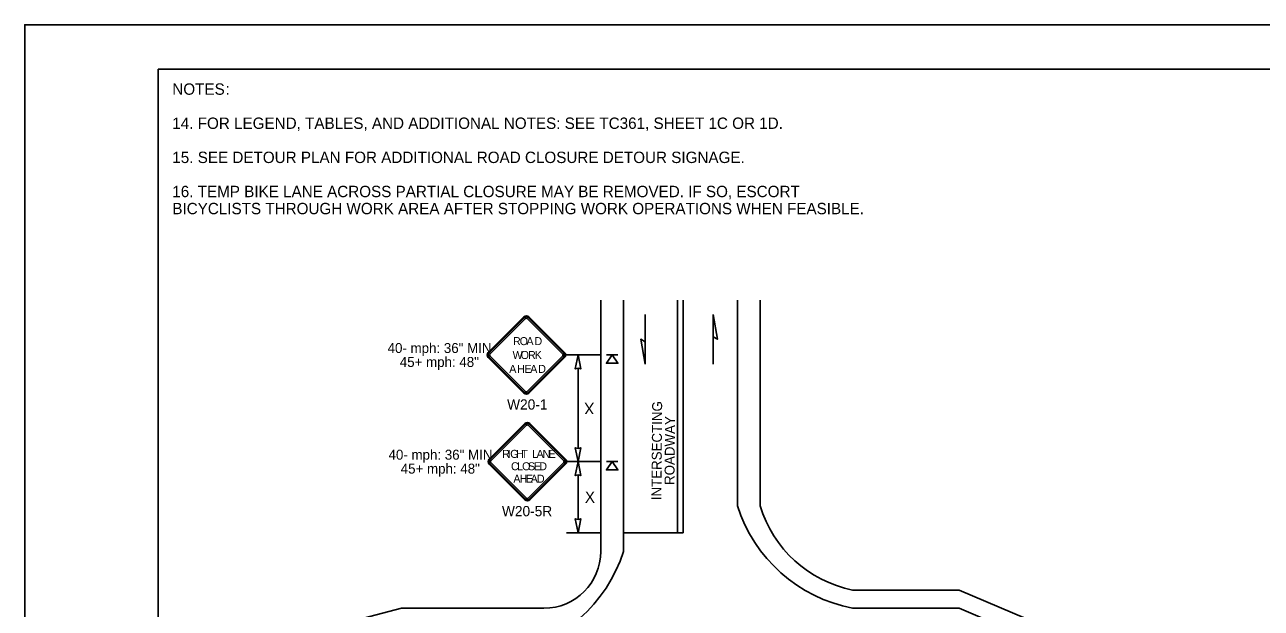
# Model space of a CAD drawing. Extents: x 99958 to 100176, y 99935 to 100011.
# Drawn here: x 100059.06 to 100067.76, y 99976.58 to 99980.69 of the extents above; entities that cross this region are included whole.
import ezdxf

# ---------------------------------------------------------------- set-up
doc = ezdxf.new("R2010")
doc.units = 0
for name, color, linetype in [('RD_ED_ShoulderPavedEdge', 7, 'Continuous'), ('RD_MK_LineDblYellowCenter', 7, 'Continuous'), ('RD_MK_LineEdgeWhite', 7, 'Continuous'), ('RD_MK_LineEdgeYellow', 7, 'Continuous'), ('RD_MK_LineLane', 7, 'Continuous'), ('RD_MK_LineStop', 7, 'Continuous'), ('SH_DE_DetailBody1Text', 7, 'Continuous'), ('SH_GI_GeneralNotesBodyText', 7, 'Continuous'), ('SH_GI_PlotLimits', 7, 'Continuous'), ('SH_GI_SheetBorder', 7, 'Continuous'), ('TR_SN_ConstructionSigns', 7, 'Continuous'), ('TR_WZ_PortableSignMountBlk-Org', 7, 'Continuous'), ('TR_WZ_WorkZoneDetails', 7, 'Continuous'), ('TR_WZ_WorkZoneTextCurrent', 7, 'Continuous')]:
    doc.layers.add(name, color=color, linetype=linetype)

msp = doc.modelspace()

# ---------------------------------------------------------------- linework, layer by layer
at = {"layer": 'RD_ED_ShoulderPavedEdge'}
for p, q in [((100065.6319, 99976.7124), (100064.8819, 99976.7124)), ((100066.3819, 99976.3924), (100065.6319, 99976.7124)), ((100061.7119, 99976.5844), (100060.42, 99976.2485)), ((100062.7119, 99976.5844), (100061.7119, 99976.5844))]:
    msp.add_line(p, q, dxfattribs=at)
for points in [[(100063.1119, 99978.751), (100063.1119, 99976.9844)], [(100064.2319, 99978.751), (100064.2319, 99977.3044)]]:
    msp.add_lwpolyline(points, dxfattribs=at)
for centre, radius, start, end in [((100065.0524, 99977.5525), 0.8571, 196.8187, 258.52872), ((100062.7119, 99976.9844), 0.4, 270, 0)]:
    msp.add_arc(centre, radius, start, end, dxfattribs=at)
at = {"layer": 'RD_MK_LineDblYellowCenter'}
for p, q in [((100063.6519, 99978.751), (100063.6519, 99977.1144)), ((100063.6919, 99978.751), (100063.6919, 99977.1144))]:
    msp.add_line(p, q, dxfattribs=at)
at = {"layer": 'RD_MK_LineEdgeWhite'}
for p, q in [((100063.2719, 99976.9844), (100063.2719, 99978.751)), ((100064.0719, 99977.3044), (100064.0719, 99978.751))]:
    msp.add_line(p, q, dxfattribs=at)
for centre, start, end in [((100065.0869, 99977.6307), 197.81715, 258.91577), ((100062.257, 99977.3107), 281.08423, 342.18285)]:
    msp.add_arc(centre, 1.0661, start, end, dxfattribs=at)
at = {"layer": 'RD_MK_LineEdgeYellow'}
msp.add_line((100065.6319, 99976.5844), (100064.8819, 99976.5844), dxfattribs=at)
at = {"layer": 'RD_MK_LineLane'}
msp.add_lwpolyline([(100065.6319, 99976.5844), (100066.3819, 99976.2644)], dxfattribs=at)
at = {"layer": 'RD_MK_LineStop'}
msp.add_line((100063.6919, 99977.1144), (100063.2719, 99977.1144), dxfattribs=at)
at = {"layer": 'SH_GI_PlotLimits'}
msp.add_lwpolyline([(100059.0625, 99969.6875), (100076.0625, 99969.6875), (100076.0625, 99980.6875), (100059.0625, 99980.6875)], close=True, dxfattribs=at)
at = {"layer": 'SH_GI_SheetBorder'}
for q in [(100060, 99970), (100075.75, 99980.375)]:
    msp.add_line((100060, 99980.375), q, dxfattribs=at)
at = {"layer": 'TR_SN_ConstructionSigns'}
for p, q in [((100062.5715, 99978.6338), (100062.3209, 99978.3832)), ((100062.5765, 99978.6288), (100062.3259, 99978.3782)), ((100062.3328, 99978.3713), (100062.5834, 99978.6218)), ((100062.5953, 99978.6218), (100062.8459, 99978.3713)), ((100062.8529, 99978.3782), (100062.6023, 99978.6288)), ((100062.8579, 99978.3832), (100062.6073, 99978.6338)), ((100062.5834, 99978.1088), (100062.3328, 99978.3593)), ((100062.8459, 99978.3593), (100062.5953, 99978.1088)), ((100062.3209, 99978.3474), (100062.5715, 99978.0968)), ((100062.3259, 99978.3524), (100062.5765, 99978.1018)), ((100062.6023, 99978.1018), (100062.8529, 99978.3524)), ((100062.6073, 99978.0968), (100062.8579, 99978.3474)), ((100062.5782, 99977.8838), (100062.3276, 99977.6332)), ((100062.5831, 99977.8788), (100062.3325, 99977.6282)), ((100062.3395, 99977.6213), (100062.5901, 99977.8718)), ((100062.602, 99977.8718), (100062.8526, 99977.6213)), ((100062.8596, 99977.6282), (100062.609, 99977.8788)), ((100062.8645, 99977.6332), (100062.6139, 99977.8838)), ((100062.3276, 99977.5974), (100062.5782, 99977.3468)), ((100062.3325, 99977.6024), (100062.5831, 99977.3518)), ((100062.5901, 99977.3588), (100062.3395, 99977.6093)), ((100062.8526, 99977.6093), (100062.602, 99977.3588)), ((100062.609, 99977.3518), (100062.8596, 99977.6024)), ((100062.6139, 99977.3468), (100062.8645, 99977.5974))]:
    msp.add_line(p, q, dxfattribs=at)
for centre, radius, start, end in [((100062.5894, 99978.6159), 0.0253, 45, 135), ((100062.5894, 99978.6159), 0.0183, 45, 135), ((100062.5894, 99978.6159), 0.00844, 45, 135), ((100062.3388, 99978.3653), 0.0253, 135, 225.00001), ((100062.3388, 99978.3653), 0.0183, 135, 225.00001), ((100062.3388, 99978.3653), 0.00844, 135, 225.00001), ((100062.84, 99978.3653), 0.00844, 315.00002, 45), ((100062.84, 99978.3653), 0.0183, 315.00002, 45), ((100062.84, 99978.3653), 0.0253, 315.00001, 45.00001), ((100062.5894, 99978.1147), 0.0253, 225.00001, 315.00001), ((100062.5894, 99978.1147), 0.0183, 225.00001, 315.00002), ((100062.5894, 99978.1147), 0.00844, 225.00001, 315.00002), ((100062.596, 99977.8659), 0.0253, 45, 135), ((100062.596, 99977.8659), 0.0183, 45, 135), ((100062.596, 99977.8659), 0.00844, 45, 135), ((100062.3455, 99977.6153), 0.0253, 135, 225.00001), ((100062.3455, 99977.6153), 0.0183, 135, 225.00001), ((100062.3455, 99977.6153), 0.00844, 135, 225.00001), ((100062.8466, 99977.6153), 0.00844, 315.00002, 45), ((100062.8466, 99977.6153), 0.0183, 315.00002, 45), ((100062.8466, 99977.6153), 0.0253, 315.00001, 45.00001), ((100062.596, 99977.3647), 0.0253, 225.00001, 315.00001), ((100062.596, 99977.3647), 0.0183, 225.00001, 315.00002), ((100062.596, 99977.3647), 0.00844, 225.00001, 315.00002)]:
    msp.add_arc(centre, radius, start, end, dxfattribs=at)
at = {"layer": 'TR_WZ_PortableSignMountBlk-Org'}
for p, q in [((100063.1519, 99978.3653), (100063.2319, 99978.3653)), ((100063.1519, 99977.6153), (100063.2319, 99977.6153))]:
    msp.add_line(p, q, dxfattribs=at)
for points in [[(100063.1919, 99978.3653), (100063.2319, 99978.3078), (100063.1519, 99978.3078)], [(100063.1919, 99977.6153), (100063.2319, 99977.5578), (100063.1519, 99977.5578)]]:
    msp.add_lwpolyline(points, close=True, dxfattribs=at)
at = {"layer": 'TR_WZ_WorkZoneDetails'}
for p, q in [((100063.4242, 99978.4581), (100063.4242, 99978.651)), ((100063.9015, 99978.4938), (100063.9015, 99978.3009)), ((100063.1119, 99978.3653), (100062.8653, 99978.3653)), ((100062.9519, 99978.2716), (100062.9519, 99977.709)), ((100063.1119, 99977.6153), (100062.8719, 99977.6153)), ((100062.9519, 99977.5216), (100062.9519, 99977.209)), ((100063.1119, 99977.1153), (100062.8719, 99977.1153)), ((100064.7227, 99976.7166), (100064.7227, 99976.7166)), ((100064.7227, 99976.5923), (100064.7227, 99976.5923))]:
    msp.add_line(p, q, dxfattribs=at)
for points in [[(100063.9015, 99978.651), (100063.9323, 99978.4759), (100063.9015, 99978.4938)], [(100063.4242, 99978.3009), (100063.3933, 99978.4759), (100063.4242, 99978.4581)], [(100062.9519, 99978.3653), (100062.9712, 99978.267), (100062.9519, 99978.2716), (100062.9327, 99978.267)], [(100062.9519, 99977.6153), (100062.9712, 99977.7136), (100062.9519, 99977.709), (100062.9327, 99977.7136)], [(100062.9519, 99977.6153), (100062.9712, 99977.517), (100062.9519, 99977.5216), (100062.9327, 99977.517)], [(100062.9519, 99977.1153), (100062.9712, 99977.2136), (100062.9519, 99977.209), (100062.9327, 99977.2136)]]:
    msp.add_lwpolyline(points, close=True, dxfattribs=at)

# ---------------------------------------------------------------- texts
at = {"layer": 'SH_DE_DetailBody1Text'}
for s, p in [('INTERSECTING', (100063.5379, 99977.3437)), ('ROADWAY', (100063.6299, 99977.4512))]:
    msp.add_text(s, height=0.07, rotation=89.5374, dxfattribs=at).set_placement(p)
at = {"layer": 'SH_GI_GeneralNotesBodyText'}
for s, p in [('NOTES', (100060.1, 99980.195)), (':', (100060.4743, 99980.195)), ('14. FOR LEGEND, TABLES, AND ADDITIONAL NOTES: SEE TC361, SHEET 1C OR 1D.', (100060.1, 99979.955)), ('15. SEE DETOUR PLAN FOR ADDITIONAL ROAD CLOSURE DETOUR SIGNAGE.', (100060.1, 99979.715)), ('16. TEMP BIKE LANE ACROSS PARTIAL CLOSURE MAY BE REMOVED. IF SO, ESCORT ', (100060.1, 99979.475)), ('BICYCLISTS THROUGH WORK AREA AFTER STOPPING WORK OPERATIONS WHEN FEASIBLE.', (100060.1, 99979.355))]:
    msp.add_text(s, height=0.08, rotation=360, dxfattribs=at).set_placement(p)
at = {"layer": 'TR_SN_ConstructionSigns'}
for s, p in [('R', (100062.4948, 99978.4348)), ('O', (100062.5417, 99978.4348)), ('A', (100062.5892, 99978.4348)), ('D', (100062.6457, 99978.4348)), ('W', (100062.4919, 99978.3372)), ('O', (100062.5488, 99978.3372)), ('R', (100062.6003, 99978.3372)), ('K', (100062.6475, 99978.3372)), ('A', (100062.4684, 99978.2395)), ('H', (100062.5247, 99978.2395)), ('E', (100062.5764, 99978.2395)), ('A', (100062.6158, 99978.2395)), ('D', (100062.6721, 99978.2395)), ('R', (100062.4189, 99977.642)), ('I', (100062.4582, 99977.642)), ('G', (100062.4753, 99977.642)), ('H', (100062.5161, 99977.642)), ('T', (100062.554, 99977.642)), ('L', (100062.629, 99977.642)), ('A', (100062.6604, 99977.642)), ('N', (100062.7029, 99977.642)), ('E', (100062.7445, 99977.642)), ('C', (100062.4807, 99977.5548)), ('L', (100062.5235, 99977.5548)), ('O', (100062.5589, 99977.5548)), ('S', (100062.6005, 99977.5548)), ('E', (100062.6416, 99977.5548)), ('D', (100062.6799, 99977.5548)), ('A', (100062.4976, 99977.4676)), ('H', (100062.5415, 99977.4676)), ('E', (100062.5854, 99977.4676)), ('A', (100062.6191, 99977.4676)), ('D', (100062.663, 99977.4676))]:
    msp.add_text(s, height=0.0562, dxfattribs=at).set_placement(p)
for s, p in [('W20-1', (100062.4536, 99977.9814)), ('W20-5R', (100062.4174, 99977.2314))]:
    msp.add_text(s, height=0.072, rotation=360, dxfattribs=at).set_placement(p)
at = {"layer": 'TR_WZ_WorkZoneDetails'}
for s, p in [('40- mph: 36" MIN', (100061.6134, 99978.3793)), ('45+ mph: 48"', (100061.699, 99978.2813)), ('40- mph: 36" MIN', (100061.62, 99977.6293)), ('45+ mph: 48"', (100061.7056, 99977.5313))]:
    msp.add_text(s, height=0.07, dxfattribs=at).set_placement(p)
at = {"layer": 'TR_WZ_WorkZoneTextCurrent'}
msp.add_text('X', height=0.08, rotation=180, dxfattribs=at).set_placement((100063.0667, 99978.0303))
msp.add_text('X', height=0.08, dxfattribs=at).set_placement((100063.0002, 99977.3253))

doc.saveas('drawing.dxf')
